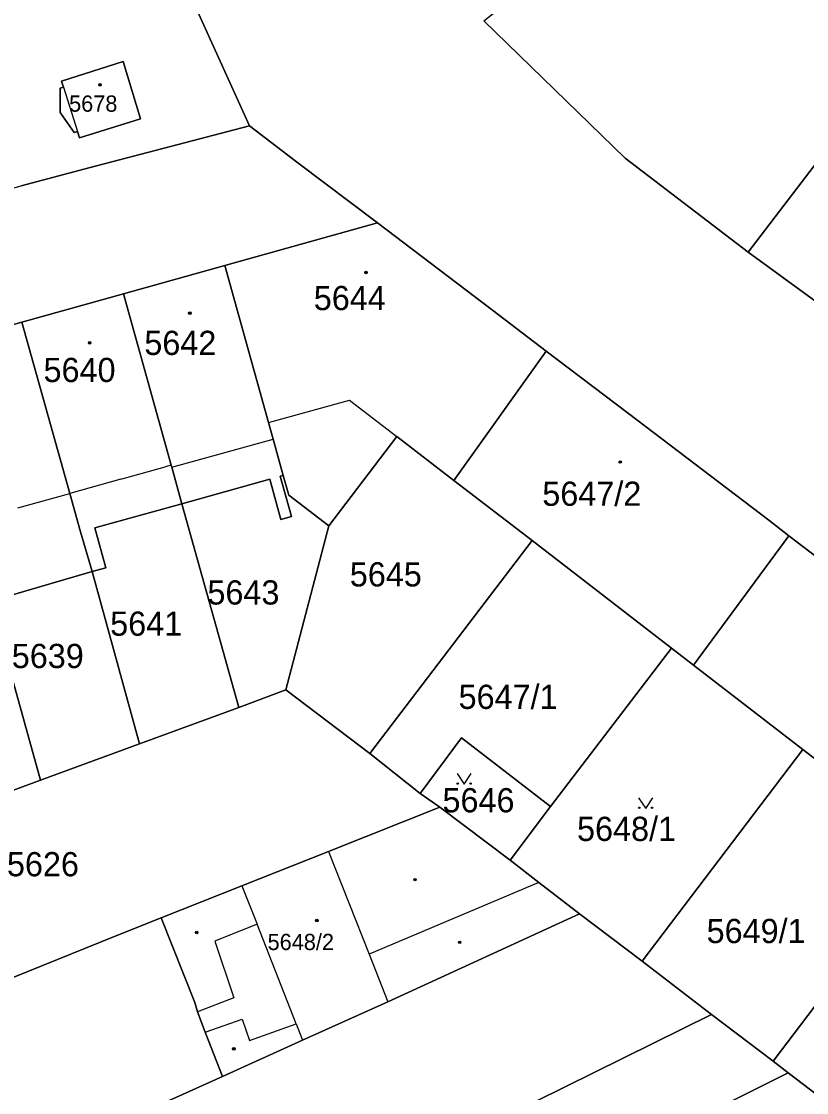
# Model space of a CAD drawing. Extents: x -596233 to -595156, y -1161235 to -1159375.
# Drawn here: x -595293.6 to -595238.5, y -1160750.5 to -1160675.3 of the extents above; entities that cross this region are included whole.
import ezdxf

# ---------------------------------------------------------------- set-up
doc = ezdxf.new("R2010")
doc.units = 0
for name, color, linetype in [('KN_CAR_KR', 7, 'Continuous'), ('KN_KULTURY', 7, 'Continuous'), ('KN_PARC_CIS_POZ', 7, 'Continuous'), ('KN_PARC_CIS_STAV', 7, 'Continuous'), ('KN_PARC_PLOCHA', 7, 'Continuous'), ('parcely_l', 7, 'Continuous')]:
    doc.layers.add(name, color=color, linetype=linetype)

msp = doc.modelspace()

# ---------------------------------------------------------------- linework, layer by layer
at = {"layer": 'KN_CAR_KR'}
for points in [[(-595290.67, -1160679.94), (-595289.68, -1160683.05)], [(-595276.27, -1160703.48), (-595270.59, -1160701.9)], [(-595270.59, -1160701.9), (-595267.27, -1160704.46)], [(-595283.07, -1160706.62), (-595275.95, -1160704.64)], [(-595286.64, -1160707.46), (-595283.54, -1160706.59)], [(-595283.11, -1160706.47), (-595283.54, -1160706.59)], [(-595286.64, -1160707.46), (-595290.23, -1160708.46)], [(-595293.89, -1160709.48), (-595290.23, -1160708.46)], [(-595272.06, -1160733.59), (-595269.21, -1160740.8)], [(-595278.14, -1160736), (-595277.08, -1160738.71)], [(-595257.28, -1160735.78), (-595269.21, -1160740.8)], [(-595277.08, -1160738.71), (-595280.05, -1160739.9)], [(-595274.33, -1160745.7), (-595277.08, -1160738.71)], [(-595280.05, -1160739.9), (-595278.7, -1160743.87)], [(-595269.21, -1160740.8), (-595267.89, -1160744.15)], [(-595278.7, -1160743.87), (-595281.26, -1160744.86)], [(-595280.72, -1160746.28), (-595278.13, -1160745.36)], [(-595278.13, -1160745.36), (-595277.6, -1160746.86)], [(-595277.6, -1160746.86), (-595274.33, -1160745.7)], [(-595274.33, -1160745.7), (-595273.88, -1160746.85)]]:
    msp.add_lwpolyline(points, dxfattribs=at)
at = {"layer": 'KN_KULTURY'}
for points in [[(-595263.0318, -1160728.1316), (-595262.5318, -1160728.8816), (-595262.0318, -1160728.1316)], [(-595250.2818, -1160729.8316), (-595249.7818, -1160730.5816), (-595249.2818, -1160729.8316)]]:
    msp.add_lwpolyline(points, dxfattribs=at)
for centre, radius in [((-595288.11, -1160679.77), 0.09), ((-595288.11, -1160679.77), 0.0398), ((-595269.43, -1160692.95), 0.09), ((-595269.43, -1160692.95), 0.0398), ((-595281.8, -1160695.8), 0.09), ((-595281.8, -1160695.8), 0.0398), ((-595288.84, -1160697.89), 0.09), ((-595288.84, -1160697.89), 0.0398), ((-595251.57, -1160706.25), 0.09), ((-595251.57, -1160706.25), 0.0398), ((-595262.982, -1160728.8314), 0.05), ((-595262.0826, -1160728.8314), 0.05), ((-595250.232, -1160730.5314), 0.05), ((-595249.3326, -1160730.5314), 0.05), ((-595265.99, -1160735.58), 0.09), ((-595265.99, -1160735.58), 0.0398), ((-595272.88, -1160738.44), 0.09), ((-595272.88, -1160738.44), 0.0398), ((-595281.32, -1160739.29), 0.09), ((-595281.32, -1160739.29), 0.0398), ((-595262.85, -1160739.98), 0.09), ((-595262.85, -1160739.98), 0.0398), ((-595278.71, -1160747.45), 0.09), ((-595278.71, -1160747.45), 0.0398)]:
    msp.add_circle(centre, radius, dxfattribs=at)
at = {"layer": 'KN_PARC_PLOCHA'}
for points in [[(-595242.58, -1160691.53), (-595251.23, -1160684.93), (-595261.16, -1160675.27), (-595231.7, -1160652.17), (-595229.48, -1160657.15), (-595227.1, -1160662.42), (-595226.15, -1160666.16), (-595226.72, -1160670.73)], [(-595285.27, -1160682.15), (-595286.49, -1160678.13), (-595290.81, -1160679.51), (-595290.67, -1160679.94), (-595290.91, -1160680.01), (-595290.92, -1160681.72), (-595289.92, -1160683.13), (-595289.68, -1160683.05), (-595289.54, -1160683.5)], [(-595285.27, -1160682.15), (-595289.54, -1160683.5), (-595289.68, -1160683.05), (-595289.92, -1160683.13), (-595290.92, -1160681.72), (-595290.91, -1160680.01), (-595290.67, -1160679.94), (-595290.81, -1160679.51), (-595286.49, -1160678.13)], [(-595268.63, -1160689.46), (-595279.35, -1160692.45), (-595286.47, -1160694.44), (-595293.59, -1160696.43), (-595300.72, -1160698.42), (-595314.92, -1160702.38), (-595324.54, -1160705.06), (-595327.69, -1160705.94), (-595329.5, -1160699.8), (-595332.41, -1160699.99), (-595334.25, -1160699.9), (-595336.15, -1160698.68), (-595293.65, -1160686.86), (-595288.79, -1160685.58), (-595277.62, -1160682.64), (-595274.21, -1160685.24)], [(-595256.78, -1160698.47), (-595263.27, -1160707.54), (-595267.27, -1160704.46), (-595272.03, -1160710.73), (-595274.85, -1160708.59), (-595275.24, -1160707.19), (-595275.95, -1160704.64), (-595276.27, -1160703.48), (-595279.35, -1160692.45), (-595268.63, -1160689.46), (-595260.55, -1160695.6)], [(-595275.24, -1160707.19), (-595275.46, -1160707.25), (-595274.67, -1160710.09), (-595275.4, -1160710.29), (-595276.19, -1160707.46), (-595282.36, -1160709.18), (-595283.07, -1160706.62), (-595283.11, -1160706.47), (-595286.47, -1160694.44), (-595279.35, -1160692.45), (-595276.27, -1160703.48), (-595275.95, -1160704.64)], [(-595282.36, -1160709.18), (-595288.48, -1160710.88), (-595287.7, -1160713.68), (-595288.65, -1160713.95), (-595289.48, -1160711.15), (-595290.23, -1160708.46), (-595293.59, -1160696.43), (-595286.47, -1160694.44), (-595283.11, -1160706.47), (-595283.07, -1160706.62)], [(-595288.65, -1160713.95), (-595295.8, -1160716.03), (-595296.04, -1160715.18), (-595297.36, -1160710.45), (-595297.44, -1160710.17), (-595300.72, -1160698.42), (-595293.59, -1160696.43), (-595290.23, -1160708.46), (-595289.48, -1160711.15)], [(-595239.73, -1160711.43), (-595246.43, -1160720.51), (-595247.97, -1160719.32), (-595257.77, -1160711.77), (-595263.27, -1160707.54), (-595256.78, -1160698.47), (-595250.99, -1160702.85), (-595241.13, -1160710.33)], [(-595263.27, -1160707.54), (-595257.77, -1160711.77), (-595269.15, -1160726.73), (-595275.05, -1160722.25), (-595272.03, -1160710.73), (-595267.27, -1160704.46)], [(-595272.03, -1160710.73), (-595275.05, -1160722.25), (-595278.36, -1160723.5), (-595282.36, -1160709.18), (-595276.19, -1160707.46), (-595275.4, -1160710.29), (-595274.67, -1160710.09), (-595275.46, -1160707.25), (-595275.24, -1160707.19), (-595274.85, -1160708.59)], [(-595278.36, -1160723.5), (-595285.33, -1160726.04), (-595288.65, -1160713.95), (-595287.7, -1160713.68), (-595288.48, -1160710.88), (-595282.36, -1160709.18)], [(-595222.68, -1160724.4), (-595229.58, -1160733.49), (-595238.75, -1160726.43), (-595246.43, -1160720.51), (-595239.73, -1160711.43), (-595231.9, -1160717.41)], [(-595247.97, -1160719.32), (-595256.48, -1160730.44), (-595262.72, -1160725.61), (-595265.63, -1160729.52), (-595269.15, -1160726.73), (-595257.77, -1160711.77)], [(-595285.33, -1160726.04), (-595292.3, -1160728.58), (-595295.8, -1160716.03), (-595288.65, -1160713.95)], [(-595295.8, -1160716.03), (-595292.3, -1160728.58), (-595306.23, -1160733.75), (-595310.27, -1160719.15), (-595296.04, -1160715.18)], [(-595246.43, -1160720.51), (-595238.75, -1160726.43), (-595250.04, -1160741.29), (-595254.43, -1160737.98), (-595257.28, -1160735.78), (-595259.3, -1160734.21), (-595256.48, -1160730.44), (-595247.97, -1160719.32)], [(-595269.15, -1160726.73), (-595265.63, -1160729.52), (-595264.24, -1160730.48), (-595272.06, -1160733.59), (-595278.14, -1160736), (-595283.82, -1160738.26), (-595287.05, -1160739.54), (-595293.19, -1160742.03), (-595295.24, -1160742.85), (-595303.12, -1160745.85), (-595304.91, -1160746.64), (-595305.85, -1160744.29), (-595308.01, -1160744.98), (-595310.06, -1160739.95), (-595311.5, -1160735.75), (-595306.23, -1160733.75), (-595292.3, -1160728.58), (-595285.33, -1160726.04), (-595278.36, -1160723.5), (-595275.05, -1160722.25)], [(-595256.48, -1160730.44), (-595259.3, -1160734.21), (-595264.24, -1160730.48), (-595265.63, -1160729.52), (-595262.72, -1160725.61)], [(-595229.58, -1160733.49), (-595230.15, -1160734.25), (-595232.57, -1160737.43), (-595240.84, -1160748.33), (-595245.17, -1160745.04), (-595250.04, -1160741.29), (-595238.75, -1160726.43)], [(-595259.3, -1160734.21), (-595257.28, -1160735.78), (-595254.43, -1160737.98), (-595267.89, -1160744.15), (-595273.88, -1160746.85), (-595279.51, -1160749.4), (-595280.72, -1160746.28), (-595281.26, -1160744.86), (-595281.46, -1160744.19), (-595283.82, -1160738.26), (-595278.14, -1160736), (-595272.06, -1160733.59), (-595264.24, -1160730.48)], [(-595250.04, -1160741.29), (-595245.17, -1160745.04), (-595282.29, -1160763.38), (-595285.97, -1160755.73), (-595287.25, -1160752.89), (-595279.51, -1160749.4), (-595273.88, -1160746.85), (-595267.89, -1160744.15), (-595254.43, -1160737.98)], [(-595226.84, -1160741.5), (-595235.25, -1160752.57), (-595239.78, -1160749.13), (-595240.84, -1160748.33), (-595232.57, -1160737.43)], [(-595240.84, -1160748.33), (-595239.78, -1160749.13), (-595283.39, -1160770.94), (-595289.94, -1160774.03), (-595291.02, -1160771.74), (-595289.88, -1160771.26), (-595291.52, -1160767.94), (-595288.58, -1160766.49), (-595282.29, -1160763.38), (-595245.17, -1160745.04)], [(-595235.25, -1160752.57), (-595234.61, -1160753.06), (-595249.83, -1160760.86), (-595257.45, -1160764.76), (-595285.11, -1160778.38), (-595291.47, -1160781.56), (-595296.42, -1160784.35), (-595299.63, -1160778.74), (-595297.18, -1160777.55), (-595291.97, -1160775.02), (-595289.94, -1160774.03), (-595283.39, -1160770.94), (-595239.78, -1160749.13)]]:
    msp.add_lwpolyline(points, close=True, dxfattribs=at)
for points in [[(-595288.06, -1160659.62), (-595277.62, -1160682.64), (-595288.79, -1160685.58), (-595293.65, -1160686.86)], [(-595183.97, -1160753.79), (-595197.97, -1160743.16), (-595203.54, -1160738.93), (-595211.5, -1160732.88), (-595217.07, -1160728.64), (-595222.68, -1160724.4), (-595231.9, -1160717.41), (-595239.73, -1160711.43), (-595241.13, -1160710.33), (-595250.99, -1160702.85), (-595256.78, -1160698.47), (-595260.55, -1160695.6), (-595268.63, -1160689.46), (-595274.21, -1160685.24), (-595277.62, -1160682.64), (-595288.06, -1160659.62)], [(-595216.06, -1160675.19), (-595217.51, -1160675.59), (-595219, -1160676.48), (-595220.01, -1160677.52), (-595223.77, -1160682.52), (-595234.81, -1160697.18), (-595242.58, -1160691.53), (-595226.72, -1160670.73)], [(-595261.16, -1160675.27), (-595251.23, -1160684.93), (-595242.58, -1160691.53), (-595234.81, -1160697.18), (-595219.08, -1160709.54), (-595211.93, -1160714.96), (-595208.57, -1160717.56), (-595204.95, -1160720.25), (-595197.96, -1160725.55), (-595192.13, -1160729.98), (-595186.25, -1160734.45), (-595181.22, -1160738.28), (-595175.5, -1160742.62), (-595170, -1160746.8), (-595160.39, -1160754.1)], [(-595295.24, -1160742.85), (-595293.19, -1160742.03), (-595287.05, -1160739.54), (-595283.82, -1160738.26), (-595281.46, -1160744.19), (-595281.26, -1160744.86), (-595280.72, -1160746.28), (-595279.51, -1160749.4), (-595287.25, -1160752.89), (-595290.27, -1160754.26), (-595294.16, -1160756.02)]]:
    msp.add_lwpolyline(points, dxfattribs=at)
at = {"layer": 'parcely_l'}
for points in [[(-595300.36, -1160633.47), (-595290.3, -1160655), (-595290.91, -1160655.35), (-595289.56, -1160660.18), (-595288.06, -1160659.62), (-595277.62, -1160682.64)], [(-595231.7, -1160652.17), (-595229.48, -1160657.15), (-595227.1, -1160662.42), (-595226.15, -1160666.16), (-595226.72, -1160670.73), (-595242.58, -1160691.53)], [(-595242.58, -1160691.53), (-595251.23, -1160684.93), (-595261.16, -1160675.27)], [(-595285.27, -1160682.15), (-595289.54, -1160683.5), (-595289.68, -1160683.05), (-595289.92, -1160683.13), (-595290.92, -1160681.72), (-595290.91, -1160680.01), (-595290.67, -1160679.94), (-595290.81, -1160679.51), (-595286.49, -1160678.13), (-595285.27, -1160682.15)], [(-595336.15, -1160698.68), (-595293.65, -1160686.86), (-595288.79, -1160685.58), (-595277.62, -1160682.64)], [(-595277.62, -1160682.64), (-595274.21, -1160685.24), (-595268.63, -1160689.46)], [(-595268.63, -1160689.46), (-595279.35, -1160692.45)], [(-595268.63, -1160689.46), (-595260.55, -1160695.6), (-595256.78, -1160698.47)], [(-595242.58, -1160691.53), (-595234.81, -1160697.18)], [(-595279.35, -1160692.45), (-595286.47, -1160694.44)], [(-595275.24, -1160707.19), (-595275.95, -1160704.64), (-595276.27, -1160703.48), (-595279.35, -1160692.45)], [(-595286.47, -1160694.44), (-595293.59, -1160696.43)], [(-595286.47, -1160694.44), (-595283.11, -1160706.47), (-595283.07, -1160706.62), (-595282.36, -1160709.18)], [(-595293.59, -1160696.43), (-595300.72, -1160698.42)], [(-595288.65, -1160713.95), (-595289.48, -1160711.15), (-595290.23, -1160708.46), (-595293.59, -1160696.43)], [(-595263.27, -1160707.54), (-595256.78, -1160698.47)], [(-595256.78, -1160698.47), (-595250.99, -1160702.85), (-595241.13, -1160710.33), (-595239.73, -1160711.43)], [(-595272.03, -1160710.73), (-595267.27, -1160704.46), (-595263.27, -1160707.54)], [(-595282.36, -1160709.18), (-595276.19, -1160707.46), (-595275.4, -1160710.29), (-595274.67, -1160710.09), (-595275.46, -1160707.25), (-595275.24, -1160707.19)], [(-595275.24, -1160707.19), (-595274.85, -1160708.59), (-595272.03, -1160710.73)], [(-595263.27, -1160707.54), (-595257.77, -1160711.77)], [(-595288.65, -1160713.95), (-595287.7, -1160713.68), (-595288.48, -1160710.88), (-595282.36, -1160709.18)], [(-595282.36, -1160709.18), (-595278.36, -1160723.5)], [(-595275.05, -1160722.25), (-595272.03, -1160710.73)], [(-595246.43, -1160720.51), (-595239.73, -1160711.43)], [(-595239.73, -1160711.43), (-595231.9, -1160717.41), (-595222.68, -1160724.4)], [(-595257.77, -1160711.77), (-595269.15, -1160726.73)], [(-595247.97, -1160719.32), (-595257.77, -1160711.77)], [(-595295.8, -1160716.03), (-595288.65, -1160713.95)], [(-595285.33, -1160726.04), (-595288.65, -1160713.95)], [(-595295.8, -1160716.03), (-595292.3, -1160728.58)], [(-595256.48, -1160730.44), (-595247.97, -1160719.32)], [(-595246.43, -1160720.51), (-595247.97, -1160719.32)], [(-595238.75, -1160726.43), (-595246.43, -1160720.51)], [(-595275.05, -1160722.25), (-595278.36, -1160723.5)], [(-595269.15, -1160726.73), (-595275.05, -1160722.25)], [(-595278.36, -1160723.5), (-595285.33, -1160726.04)], [(-595256.48, -1160730.44), (-595262.72, -1160725.61), (-595265.63, -1160729.52)], [(-595285.33, -1160726.04), (-595292.3, -1160728.58)], [(-595269.15, -1160726.73), (-595265.63, -1160729.52)], [(-595250.04, -1160741.29), (-595238.75, -1160726.43)], [(-595238.75, -1160726.43), (-595229.58, -1160733.49)], [(-595292.3, -1160728.58), (-595306.23, -1160733.75)], [(-595265.63, -1160729.52), (-595264.24, -1160730.48)], [(-595264.24, -1160730.48), (-595272.06, -1160733.59), (-595278.14, -1160736), (-595283.82, -1160738.26)], [(-595264.24, -1160730.48), (-595259.3, -1160734.21)], [(-595259.3, -1160734.21), (-595256.48, -1160730.44)], [(-595254.43, -1160737.98), (-595257.28, -1160735.78), (-595259.3, -1160734.21)], [(-595279.51, -1160749.4), (-595273.88, -1160746.85), (-595267.89, -1160744.15), (-595254.43, -1160737.98)], [(-595254.43, -1160737.98), (-595250.04, -1160741.29)], [(-595240.84, -1160748.33), (-595232.57, -1160737.43)], [(-595304.91, -1160746.64), (-595303.12, -1160745.85), (-595295.24, -1160742.85), (-595293.19, -1160742.03), (-595287.05, -1160739.54), (-595283.82, -1160738.26)], [(-595283.82, -1160738.26), (-595281.46, -1160744.19), (-595281.26, -1160744.86), (-595280.72, -1160746.28), (-595279.51, -1160749.4)], [(-595245.17, -1160745.04), (-595250.04, -1160741.29)], [(-595282.29, -1160763.38), (-595245.17, -1160745.04)], [(-595240.84, -1160748.33), (-595245.17, -1160745.04)], [(-595239.78, -1160749.13), (-595240.84, -1160748.33)], [(-595239.78, -1160749.13), (-595283.39, -1160770.94), (-595289.94, -1160774.03)], [(-595235.25, -1160752.57), (-595239.78, -1160749.13)], [(-595279.51, -1160749.4), (-595287.25, -1160752.89)]]:
    msp.add_lwpolyline(points, dxfattribs=at)

# ---------------------------------------------------------------- texts
at = {"layer": 'KN_PARC_CIS_POZ'}
for s, p in [('5645', (-595270.5666, -1160714.99)), ('5643', (-595280.5666, -1160716.26)), ('5641', (-595287.3966, -1160718.45)), ('5639', (-595294.3066, -1160720.72)), ('5647/1', (-595262.9266, -1160723.59)), ('5646', (-595264.0566, -1160730.85)), ('5648/1', (-595254.6066, -1160732.86)), ('5626', (-595294.6466, -1160735.34)), ('5649/1', (-595245.5066, -1160740.03))]:
    msp.add_text(s, height=1.7, dxfattribs=at).set_placement(p)
at = {"layer": 'KN_PARC_CIS_STAV'}
for s, height, p in [('5678', 1.14, (-595290.28, -1160681.66)), ('5644', 1.7, (-595273.0966, -1160695.59)), ('5642', 1.7, (-595284.9966, -1160698.74)), ('5640', 1.7, (-595292.0766, -1160700.64)), ('5647/2', 1.7, (-595257.0466, -1160709.33)), ('5648/2', 1.14, (-595276.34, -1160740.52))]:
    msp.add_text(s, height=height, dxfattribs=at).set_placement(p)

doc.saveas('drawing.dxf')
